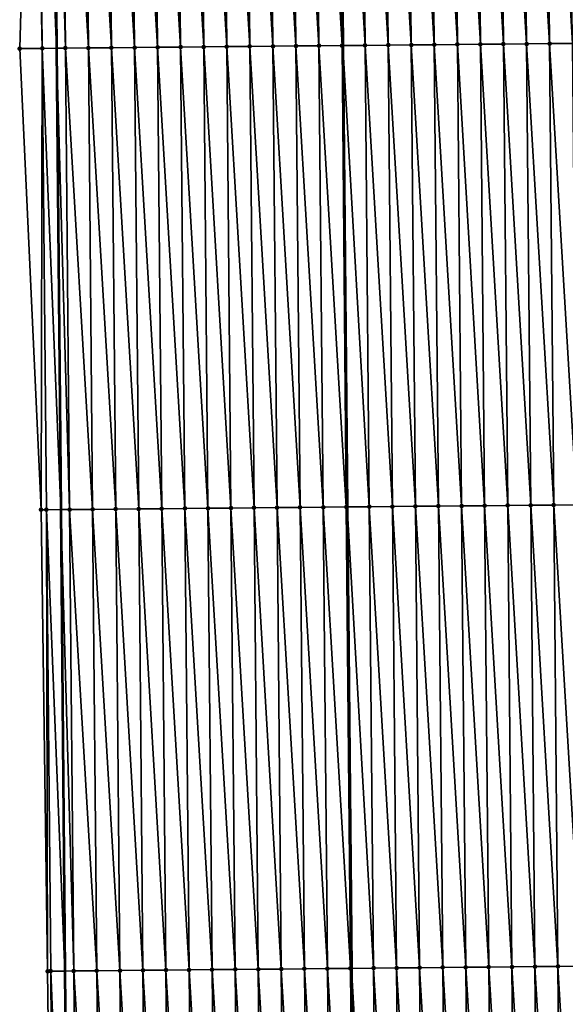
# Model space of a CAD drawing. Header units: feet. Extents: x 2007189 to 2022806, y 818621 to 837694.
# Tile 495 of 656: x 2011327 to 2011351, y 831485 to 831528. Entities that reach past the tile are written whole.
import ezdxf

# ---------------------------------------------------------------- set-up
doc = ezdxf.new("R2010")
doc.units = ezdxf.units.FT
doc.header["$MEASUREMENT"] = 0
for name, color, linetype, lineweight in [('EP_Travel Lane', 172, 'Continuous', 53), ('Road Shots', 141, 'Continuous', 100), ('Road X-Section', 40, 'Continuous', 13), ('STRIPING', 60, 'Continuous', 53)]:
    doc.layers.add(name, color=color, linetype=linetype, lineweight=lineweight)
doc.layers.add('I-77-MM17-21_SB-Surface-Border', color=7, linetype='Continuous')
doc.layers.add('I-77-MM17-21_SB-Surface-TIN', color=7, linetype='Continuous')

msp = doc.modelspace()

# ---------------------------------------------------------------- linework, layer by layer
at = {"layer": 'EP_Travel Lane'}
msp.add_polyline3d([(2011327.944297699, 831586.8183345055, 327.6661161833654), (2011328.126452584, 831566.8205162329, 327.9006960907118), (2011328.308612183, 831546.8221804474, 328.0845052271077), (2011328.490770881, 831526.8239435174, 328.2780125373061), (2011328.672935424, 831506.825064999, 328.4085765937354), (2011328.855096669, 831486.8265484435, 328.5746510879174), (2011329.037259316, 831466.8278780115, 328.7256295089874), (2011329.257153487, 831446.8234530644, 328.8685306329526), (2011329.487656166, 831426.8250284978, 328.9868257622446), (2011329.718158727, 831406.8266142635, 329.108197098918), (2011329.948662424, 831386.8281013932, 329.2004329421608), (2011330.17916594, 831366.8296041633, 329.2973096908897), (2011330.409670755, 831346.8309944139, 329.3610197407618), (2011330.640175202, 831326.8324164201, 329.4341203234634), (2011330.870680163, 831306.8337939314, 329.4940447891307), (2011331.101186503, 831286.8350517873, 329.518729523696), (2011331.331692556, 831266.8363344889, 329.5507077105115), (2011331.538266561, 831246.7981799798, 329.5738523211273), (2011331.737566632, 831226.7991229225, 329.5678796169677), (2011331.936866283, 831206.8001080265, 329.5410662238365), (2011332.136166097, 831186.8010767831, 329.5223725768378)], dxfattribs=at)
at = {"layer": 'I-77-MM17-21_SB-Surface-Border', "color": 3, "linetype": 'Continuous', "lineweight": -3}
msp.add_polyline3d([(2011331.28316584, 831206.7926658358, 329.5259380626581), (2011331.552098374, 831226.7970140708, 329.5622705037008), (2011331.531028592, 831246.798097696, 329.5736259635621), (2011330.554958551, 831266.8288358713, 329.5262219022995), (2011330.383664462, 831286.8281226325, 329.4954712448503), (2011329.143786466, 831306.8171089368, 329.4356292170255), (2011328.931269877, 831326.8159868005, 329.4003579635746), (2011327.946423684, 831346.807201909, 329.2797668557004), (2011328.79595396, 831366.8162801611, 329.2624239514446), (2011328.207614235, 831386.8113098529, 329.1504432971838), (2011328.038348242, 831406.8104033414, 329.0570238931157), (2011327.095540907, 831426.8019215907, 328.9074877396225), (2011328.755736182, 831446.8186129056, 328.8528842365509), (2011328.363323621, 831466.8215155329, 328.70400453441), (2011328.100846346, 831486.8194351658, 328.5511781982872), (2011327.81633686, 831506.8170085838, 328.3840865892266), (2011326.890605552, 831526.8088391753, 328.2269090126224), (2011327.4484215, 831546.8141077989, 328.0616342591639), (2011327.996541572, 831566.8192973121, 327.8972672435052), (2011327.583971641, 831586.8149556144, 327.6567974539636)], dxfattribs=at)
at = {"layer": 'I-77-MM17-21_SB-Surface-TIN', "color": 128, "linetype": 'Continuous', "lineweight": -3}
for points in [[(2011349.870184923, 831527.0232338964, 328.7140783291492), (2011349.687927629, 831547.02144127, 328.5177597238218), (2011348.687971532, 831547.0120671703, 328.4921740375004)], [(2011350.870141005, 831527.0326095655, 328.7398180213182), (2011350.687883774, 831547.0308099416, 328.5428129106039), (2011349.687927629, 831547.02144127, 328.5177597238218)], [(2011349.870184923, 831527.0232338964, 328.7140783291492), (2011350.870141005, 831527.0326095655, 328.7398180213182), (2011349.687927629, 831547.02144127, 328.5177597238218)], [(2011326.890605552, 831526.8088391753, 328.2269090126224), (2011327.871140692, 831526.8181136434, 328.2600839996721), (2011327.4484215, 831546.8141077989, 328.0616342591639)], [(2011327.871140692, 831526.8181136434, 328.2600839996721), (2011327.688882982, 831546.8163665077, 328.0682283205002), (2011327.4484215, 831546.8141077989, 328.0616342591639)], [(2011327.688882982, 831546.8163665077, 328.0682283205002), (2011328.490770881, 831526.8239435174, 328.2780125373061), (2011328.308612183, 831546.8221804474, 328.0845052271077)], [(2011327.871140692, 831526.8181136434, 328.2600839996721), (2011328.490770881, 831526.8239435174, 328.2780125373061), (2011327.688882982, 831546.8163665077, 328.0682283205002)], [(2011328.871096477, 831526.8275218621, 328.2890169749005), (2011328.688839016, 831546.825747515, 328.0944917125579), (2011328.308612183, 831546.8221804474, 328.0845052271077)], [(2011328.871096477, 831526.8275218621, 328.2890169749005), (2011328.308612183, 831546.8221804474, 328.0845052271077), (2011328.490770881, 831526.8239435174, 328.2780125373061)], [(2011329.871052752, 831526.8368763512, 328.3126787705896), (2011329.6887954, 831546.83509002, 328.116977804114), (2011328.688839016, 831546.825747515, 328.0944917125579)], [(2011328.871096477, 831526.8275218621, 328.2890169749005), (2011329.871052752, 831526.8368763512, 328.3126787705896), (2011328.688839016, 831546.825747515, 328.0944917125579)], [(2011330.871009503, 831526.8461785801, 328.3312135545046), (2011330.688752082, 831546.8443997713, 328.1362505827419), (2011329.6887954, 831546.83509002, 328.116977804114)], [(2011329.871052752, 831526.8368763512, 328.3126787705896), (2011330.871009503, 831526.8461785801, 328.3312135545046), (2011329.6887954, 831546.83509002, 328.116977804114)], [(2011331.870966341, 831526.8554712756, 328.3488130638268), (2011331.68870888, 831546.8536968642, 328.154281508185), (2011330.688752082, 831546.8443997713, 328.1362505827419)], [(2011330.871009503, 831526.8461785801, 328.3312135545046), (2011331.870966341, 831526.8554712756, 328.3488130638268), (2011330.688752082, 831546.8443997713, 328.1362505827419)], [(2011332.870923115, 831526.8647709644, 328.3670986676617), (2011332.688665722, 831546.8629892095, 328.1718466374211), (2011331.68870888, 831546.8536968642, 328.154281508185)], [(2011331.870966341, 831526.8554712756, 328.3488130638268), (2011332.870923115, 831526.8647709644, 328.3670986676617), (2011331.68870888, 831546.8536968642, 328.154281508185)], [(2011333.870879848, 831526.8740751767, 328.3858280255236), (2011333.688622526, 831546.8722856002, 328.1898086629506), (2011332.688665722, 831546.8629892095, 328.1718466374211)], [(2011332.870923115, 831526.8647709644, 328.3670986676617), (2011333.870879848, 831526.8740751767, 328.3858280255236), (2011332.688665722, 831546.8629892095, 328.1718466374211)], [(2011334.870836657, 831526.8833710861, 328.4037428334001), (2011334.688579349, 831546.8815799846, 328.2075738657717), (2011333.688622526, 831546.8722856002, 328.1898086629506)], [(2011333.870879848, 831526.8740751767, 328.3858280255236), (2011334.870836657, 831526.8833710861, 328.4037428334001), (2011333.688622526, 831546.8722856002, 328.1898086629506)], [(2011335.87079345, 831526.8926687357, 328.4218283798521), (2011335.688536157, 831546.8908759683, 328.2254959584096), (2011334.688579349, 831546.8815799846, 328.2075738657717)], [(2011334.870836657, 831526.8833710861, 328.4037428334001), (2011335.87079345, 831526.8926687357, 328.4218283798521), (2011334.688579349, 831546.8815799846, 328.2075738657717)], [(2011336.870750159, 831526.9019756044, 328.4408183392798), (2011336.688492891, 831546.9001800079, 328.2442083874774), (2011335.688536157, 831546.8908759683, 328.2254959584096)], [(2011335.87079345, 831526.8926687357, 328.4218283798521), (2011336.870750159, 831526.9019756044, 328.4408183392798), (2011335.688536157, 831546.8908759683, 328.2254959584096)], [(2011337.870706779, 831526.9112922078, 328.4607633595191), (2011337.688449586, 831546.9094884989, 328.2633575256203), (2011336.688492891, 831546.9001800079, 328.2442083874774)], [(2011336.870750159, 831526.9019756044, 328.4408183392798), (2011337.870706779, 831526.9112922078, 328.4607633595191), (2011336.688492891, 831546.9001800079, 328.2442083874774)], [(2011338.87066342, 831526.9206065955, 328.480490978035), (2011338.688406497, 831546.9187730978, 328.2801626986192), (2011337.688449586, 831546.9094884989, 328.2633575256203)], [(2011337.870706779, 831526.9112922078, 328.4607633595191), (2011338.87066342, 831526.9206065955, 328.480490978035), (2011337.688449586, 831546.9094884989, 328.2633575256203)], [(2011339.870620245, 831526.9299006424, 328.4982230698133), (2011339.68836375, 831546.9280202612, 328.293295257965), (2011338.688406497, 831546.9187730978, 328.2801626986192)], [(2011338.87066342, 831526.9206065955, 328.480490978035), (2011339.870620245, 831526.9299006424, 328.4982230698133), (2011338.688406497, 831546.9187730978, 328.2801626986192)], [(2011340.870576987, 831526.9392039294, 328.5168616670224), (2011340.688320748, 831546.9372954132, 328.3091736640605), (2011339.68836375, 831546.9280202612, 328.293295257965)], [(2011339.870620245, 831526.9299006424, 328.4982230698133), (2011340.870576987, 831526.9392039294, 328.5168616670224), (2011339.68836375, 831546.9280202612, 328.293295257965)], [(2011340.688320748, 831546.9372954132, 328.3091736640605), (2011340.898944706, 831526.9394688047, 328.5174837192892), (2011340.710189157, 831546.9374995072, 328.3096437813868)], [(2011340.870576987, 831526.9392039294, 328.5168616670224), (2011340.898944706, 831526.9394688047, 328.5174837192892), (2011340.688320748, 831546.9372954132, 328.3091736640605)], [(2011341.870533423, 831526.9485407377, 328.5387888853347), (2011341.688277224, 831546.9466278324, 328.3306702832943), (2011340.710189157, 831546.9374995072, 328.3096437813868)], [(2011341.870533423, 831526.9485407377, 328.5387888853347), (2011340.710189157, 831546.9374995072, 328.3096437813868), (2011340.898944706, 831526.9394688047, 328.5174837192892)], [(2011342.8704898, 831526.9578839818, 328.5613474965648), (2011342.688233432, 831546.9559897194, 328.3550578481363), (2011341.688277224, 831546.9466278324, 328.3306702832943)], [(2011341.870533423, 831526.9485407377, 328.5387888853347), (2011342.8704898, 831526.9578839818, 328.5613474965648), (2011341.688277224, 831546.9466278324, 328.3306702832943)], [(2011343.870446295, 831526.9672143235, 328.5826403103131), (2011343.688189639, 831546.9653516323, 328.3794479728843), (2011342.688233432, 831546.9559897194, 328.3550578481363)], [(2011342.8704898, 831526.9578839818, 328.5613474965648), (2011343.870446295, 831526.9672143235, 328.5826403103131), (2011342.688233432, 831546.9559897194, 328.3550578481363)], [(2011344.870402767, 831526.9765472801, 328.6041896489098), (2011344.68814593, 831546.9747043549, 328.4029364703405), (2011343.688189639, 831546.9653516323, 328.3794479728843)], [(2011343.870446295, 831526.9672143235, 328.5826403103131), (2011344.870402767, 831526.9765472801, 328.6041896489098), (2011343.688189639, 831546.9653516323, 328.3794479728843)], [(2011345.8703592, 831526.9858843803, 328.6261454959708), (2011345.688102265, 831546.984052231, 328.4259494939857), (2011344.68814593, 831546.9747043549, 328.4029364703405)], [(2011344.870402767, 831526.9765472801, 328.6041896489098), (2011345.8703592, 831526.9858843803, 328.6261454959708), (2011344.68814593, 831546.9747043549, 328.4029364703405)], [(2011346.870315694, 831526.9952147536, 328.6474414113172), (2011346.688058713, 831546.9933877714, 328.4477523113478), (2011345.688102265, 831546.984052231, 328.4259494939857)], [(2011345.8703592, 831526.9858843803, 328.6261454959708), (2011346.870315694, 831526.9952147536, 328.6474414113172), (2011345.688102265, 831546.984052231, 328.4259494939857)], [(2011347.870272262, 831527.0045371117, 328.6679509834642), (2011347.688015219, 831547.0027169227, 328.4689283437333), (2011346.688058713, 831546.9933877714, 328.4477523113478)], [(2011346.870315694, 831526.9952147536, 328.6474414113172), (2011347.870272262, 831527.0045371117, 328.6679509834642), (2011346.688058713, 831546.9933877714, 328.4477523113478)], [(2011348.870228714, 831527.0138722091, 328.689710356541), (2011348.687971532, 831547.0120671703, 328.4921740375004), (2011347.688015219, 831547.0027169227, 328.4689283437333)], [(2011347.870272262, 831527.0045371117, 328.6679509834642), (2011348.870228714, 831527.0138722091, 328.689710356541), (2011347.688015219, 831547.0027169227, 328.4689283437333)], [(2011348.870228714, 831527.0138722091, 328.689710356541), (2011349.870184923, 831527.0232338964, 328.7140783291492), (2011348.687971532, 831547.0120671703, 328.4921740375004)], [(2011343.05274962, 831506.959399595, 328.7304896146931), (2011342.8704898, 831526.9578839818, 328.5613474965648), (2011341.870533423, 831526.9485407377, 328.5387888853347)], [(2011344.052705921, 831506.9687512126, 328.7538696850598), (2011343.870446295, 831526.9672143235, 328.5826403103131), (2011342.8704898, 831526.9578839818, 328.5613474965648)], [(2011343.05274962, 831506.959399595, 328.7304896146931), (2011344.052705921, 831506.9687512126, 328.7538696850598), (2011342.8704898, 831526.9578839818, 328.5613474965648)], [(2011345.05266213, 831506.9781129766, 328.7782451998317), (2011344.870402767, 831526.9765472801, 328.6041896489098), (2011343.870446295, 831526.9672143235, 328.5826403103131)], [(2011344.052705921, 831506.9687512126, 328.7538696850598), (2011345.05266213, 831506.9781129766, 328.7782451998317), (2011343.870446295, 831526.9672143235, 328.5826403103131)], [(2011346.052618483, 831506.987458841, 328.8010608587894), (2011345.8703592, 831526.9858843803, 328.6261454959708), (2011344.870402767, 831526.9765472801, 328.6041896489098)], [(2011345.05266213, 831506.9781129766, 328.7782451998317), (2011346.052618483, 831506.987458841, 328.8010608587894), (2011344.870402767, 831526.9765472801, 328.6041896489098)], [(2011347.052575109, 831506.9967747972, 328.8209423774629), (2011346.870315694, 831526.9952147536, 328.6474414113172), (2011345.8703592, 831526.9858843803, 328.6261454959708)], [(2011346.052618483, 831506.987458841, 328.8010608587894), (2011347.052575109, 831506.9967747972, 328.8209423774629), (2011345.8703592, 831526.9858843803, 328.6261454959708)], [(2011348.052531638, 831507.0061014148, 328.8418698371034), (2011347.870272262, 831527.0045371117, 328.6679509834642), (2011346.870315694, 831526.9952147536, 328.6474414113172)], [(2011347.052575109, 831506.9967747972, 328.8209423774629), (2011348.052531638, 831507.0061014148, 328.8418698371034), (2011346.870315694, 831526.9952147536, 328.6474414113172)], [(2011349.052488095, 831507.0154358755, 328.8635667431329), (2011348.870228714, 831527.0138722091, 328.689710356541), (2011347.870272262, 831527.0045371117, 328.6679509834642)], [(2011348.052531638, 831507.0061014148, 328.8418698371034), (2011349.052488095, 831507.0154358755, 328.8635667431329), (2011347.870272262, 831527.0045371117, 328.6679509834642)], [(2011350.052444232, 831507.0248055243, 328.888715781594), (2011349.870184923, 831527.0232338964, 328.7140783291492), (2011348.870228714, 831527.0138722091, 328.689710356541)], [(2011349.052488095, 831507.0154358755, 328.8635667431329), (2011350.052444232, 831507.0248055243, 328.888715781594), (2011348.870228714, 831527.0138722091, 328.689710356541)], [(2011351.052400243, 831507.0341889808, 328.9152194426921), (2011350.870141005, 831527.0326095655, 328.7398180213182), (2011349.870184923, 831527.0232338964, 328.7140783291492)], [(2011350.052444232, 831507.0248055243, 328.888715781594), (2011351.052400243, 831507.0341889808, 328.9152194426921), (2011349.870184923, 831527.0232338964, 328.7140783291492)], [(2011326.890605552, 831526.8088391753, 328.2269090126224), (2011327.81633686, 831506.8170085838, 328.3840865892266), (2011327.871140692, 831526.8181136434, 328.2600839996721)], [(2011328.053404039, 831506.8192421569, 328.3912495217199), (2011327.871140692, 831526.8181136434, 328.2600839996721), (2011327.81633686, 831506.8170085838, 328.3840865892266)], [(2011327.871140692, 831526.8181136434, 328.2600839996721), (2011328.672935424, 831506.825064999, 328.4085765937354), (2011328.490770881, 831526.8239435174, 328.2780125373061)], [(2011328.053404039, 831506.8192421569, 328.3912495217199), (2011328.672935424, 831506.825064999, 328.4085765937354), (2011327.871140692, 831526.8181136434, 328.2600839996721)], [(2011329.053359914, 831506.8286405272, 328.4192163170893), (2011328.871096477, 831526.8275218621, 328.2890169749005), (2011328.490770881, 831526.8239435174, 328.2780125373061)], [(2011329.053359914, 831506.8286405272, 328.4192163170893), (2011328.490770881, 831526.8239435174, 328.2780125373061), (2011328.672935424, 831506.825064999, 328.4085765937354)], [(2011330.053316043, 831506.8380111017, 328.4444561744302), (2011329.871052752, 831526.8368763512, 328.3126787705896), (2011328.871096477, 831526.8275218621, 328.2890169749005)], [(2011329.053359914, 831506.8286405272, 328.4192163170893), (2011330.053316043, 831506.8380111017, 328.4444561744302), (2011328.871096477, 831526.8275218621, 328.2890169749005)], [(2011331.053272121, 831506.8473870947, 328.470227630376), (2011330.871009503, 831526.8461785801, 328.3312135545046), (2011329.871052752, 831526.8368763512, 328.3126787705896)], [(2011330.053316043, 831506.8380111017, 328.4444561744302), (2011331.053272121, 831506.8473870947, 328.470227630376), (2011329.871052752, 831526.8368763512, 328.3126787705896)], [(2011332.053228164, 831506.856767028, 328.4963856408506), (2011331.870966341, 831526.8554712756, 328.3488130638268), (2011330.871009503, 831526.8461785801, 328.3312135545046)], [(2011331.053272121, 831506.8473870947, 328.470227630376), (2011332.053228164, 831506.856767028, 328.4963856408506), (2011330.871009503, 831526.8461785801, 328.3312135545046)], [(2011333.053184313, 831506.8661353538, 328.5214049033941), (2011332.870923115, 831526.8647709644, 328.3670986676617), (2011331.870966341, 831526.8554712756, 328.3488130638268)], [(2011332.053228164, 831506.856767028, 328.4963856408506), (2011333.053184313, 831506.8661353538, 328.5214049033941), (2011331.870966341, 831526.8554712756, 328.3488130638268)], [(2011334.053140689, 831506.8754787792, 328.5439813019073), (2011333.870879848, 831526.8740751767, 328.3858280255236), (2011332.870923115, 831526.8647709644, 328.3670986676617)], [(2011333.053184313, 831506.8661353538, 328.5214049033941), (2011334.053140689, 831506.8754787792, 328.5439813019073), (2011332.870923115, 831526.8647709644, 328.3670986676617)], [(2011335.053097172, 831506.8848104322, 328.5654027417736), (2011334.870836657, 831526.8833710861, 328.4037428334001), (2011333.870879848, 831526.8740751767, 328.3858280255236)], [(2011334.053140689, 831506.8754787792, 328.5439813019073), (2011335.053097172, 831506.8848104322, 328.5654027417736), (2011333.870879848, 831526.8740751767, 328.3858280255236)], [(2011336.053053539, 831506.8941547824, 328.5880698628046), (2011335.87079345, 831526.8926687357, 328.4218283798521), (2011334.870836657, 831526.8833710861, 328.4037428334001)], [(2011335.053097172, 831506.8848104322, 328.5654027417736), (2011336.053053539, 831506.8941547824, 328.5880698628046), (2011334.870836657, 831526.8833710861, 328.4037428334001)], [(2011337.053009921, 831506.903497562, 328.6105828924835), (2011336.870750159, 831526.9019756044, 328.4408183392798), (2011335.87079345, 831526.8926687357, 328.4218283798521)], [(2011336.053053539, 831506.8941547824, 328.5880698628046), (2011337.053009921, 831506.903497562, 328.6105828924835), (2011335.87079345, 831526.8926687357, 328.4218283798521)], [(2011338.052966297, 831506.9128408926, 328.6331499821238), (2011337.870706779, 831526.9112922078, 328.4607633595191), (2011336.870750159, 831526.9019756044, 328.4408183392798)], [(2011337.053009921, 831506.903497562, 328.6105828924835), (2011338.052966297, 831506.9128408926, 328.6331499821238), (2011336.870750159, 831526.9019756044, 328.4408183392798)], [(2011339.052922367, 831506.9222178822, 328.6590192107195), (2011338.87066342, 831526.9206065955, 328.480490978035), (2011337.870706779, 831526.9112922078, 328.4607633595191)], [(2011338.052966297, 831506.9128408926, 328.6331499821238), (2011339.052922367, 831506.9222178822, 328.6590192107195), (2011337.870706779, 831526.9112922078, 328.4607633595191)], [(2011340.052878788, 831506.9315563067, 328.6811049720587), (2011339.870620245, 831526.9299006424, 328.4982230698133), (2011338.87066342, 831526.9206065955, 328.480490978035)], [(2011339.052922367, 831506.9222178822, 328.6590192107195), (2011340.052878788, 831506.9315563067, 328.6811049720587), (2011338.87066342, 831526.9206065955, 328.480490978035)], [(2011341.052835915, 831506.9408172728, 328.6955916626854), (2011340.870576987, 831526.9392039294, 328.5168616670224), (2011339.870620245, 831526.9299006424, 328.4982230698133)], [(2011340.052878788, 831506.9315563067, 328.6811049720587), (2011341.052835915, 831506.9408172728, 328.6955916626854), (2011339.870620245, 831526.9299006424, 328.4982230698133)], [(2011340.870576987, 831526.9392039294, 328.5168616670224), (2011341.087703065, 831506.941140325, 328.6961100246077), (2011340.898944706, 831526.9394688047, 328.5174837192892)], [(2011341.052835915, 831506.9408172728, 328.6955916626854), (2011341.087703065, 831506.941140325, 328.6961100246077), (2011340.870576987, 831526.9392039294, 328.5168616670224)], [(2011342.052793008, 831506.9500821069, 328.7104577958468), (2011341.870533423, 831526.9485407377, 328.5387888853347), (2011340.898944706, 831526.9394688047, 328.5174837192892)], [(2011342.052793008, 831506.9500821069, 328.7104577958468), (2011340.898944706, 831526.9394688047, 328.5174837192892), (2011341.087703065, 831506.941140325, 328.6961100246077)], [(2011342.052793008, 831506.9500821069, 328.7104577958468), (2011343.05274962, 831506.959399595, 328.7304896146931), (2011341.870533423, 831526.9485407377, 328.5387888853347)], [(2011337.235271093, 831486.9048647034, 328.7651590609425), (2011337.053009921, 831506.903497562, 328.6105828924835), (2011336.053053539, 831506.8941547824, 328.5880698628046)], [(2011338.235227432, 831486.9142122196, 328.7881367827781), (2011338.052966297, 831506.9128408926, 328.6331499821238), (2011337.053009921, 831506.903497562, 328.6105828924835)], [(2011337.235271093, 831486.9048647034, 328.7651590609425), (2011338.235227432, 831486.9142122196, 328.7881367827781), (2011337.053009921, 831506.903497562, 328.6105828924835)], [(2011339.235183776, 831486.9235591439, 328.8110564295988), (2011339.052922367, 831506.9222178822, 328.6590192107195), (2011338.052966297, 831506.9128408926, 328.6331499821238)], [(2011338.235227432, 831486.9142122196, 328.7881367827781), (2011339.235183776, 831486.9235591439, 328.8110564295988), (2011338.052966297, 831506.9128408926, 328.6331499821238)], [(2011340.235140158, 831486.9329018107, 328.8335584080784), (2011340.052878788, 831506.9315563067, 328.6811049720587), (2011339.052922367, 831506.9222178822, 328.6590192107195)], [(2011339.235183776, 831486.9235591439, 328.8110564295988), (2011340.235140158, 831486.9329018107, 328.8335584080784), (2011339.052922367, 831506.9222178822, 328.6590192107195)], [(2011341.235096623, 831486.9422354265, 328.8551724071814), (2011341.052835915, 831506.9408172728, 328.6955916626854), (2011340.052878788, 831506.9315563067, 328.6811049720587)], [(2011340.235140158, 831486.9329018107, 328.8335584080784), (2011341.235096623, 831486.9422354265, 328.8551724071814), (2011340.052878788, 831506.9315563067, 328.6811049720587)], [(2011341.052835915, 831506.9408172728, 328.6955916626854), (2011341.276463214, 831486.9426221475, 328.8561258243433), (2011341.087703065, 831506.941140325, 328.6961100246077)], [(2011341.235096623, 831486.9422354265, 328.8551724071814), (2011341.276463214, 831486.9426221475, 328.8561258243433), (2011341.052835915, 831506.9408172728, 328.6955916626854)], [(2011342.235052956, 831486.9515836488, 328.8782194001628), (2011342.052793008, 831506.9500821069, 328.7104577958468), (2011341.087703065, 831506.941140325, 328.6961100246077)], [(2011342.235052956, 831486.9515836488, 328.8782194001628), (2011341.087703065, 831506.941140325, 328.6961100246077), (2011341.276463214, 831486.9426221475, 328.8561258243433)], [(2011343.235009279, 831486.9609327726, 328.9013548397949), (2011343.05274962, 831506.959399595, 328.7304896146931), (2011342.052793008, 831506.9500821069, 328.7104577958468)], [(2011342.235052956, 831486.9515836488, 328.8782194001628), (2011343.235009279, 831486.9609327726, 328.9013548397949), (2011342.052793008, 831506.9500821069, 328.7104577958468)], [(2011344.234965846, 831486.9702552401, 328.9218751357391), (2011344.052705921, 831506.9687512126, 328.7538696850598), (2011343.05274962, 831506.959399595, 328.7304896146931)], [(2011343.235009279, 831486.9609327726, 328.9013548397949), (2011344.234965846, 831486.9702552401, 328.9218751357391), (2011343.05274962, 831506.959399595, 328.7304896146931)], [(2011345.234922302, 831486.9795898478, 328.9435864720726), (2011345.05266213, 831506.9781129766, 328.7782451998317), (2011344.052705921, 831506.9687512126, 328.7538696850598)], [(2011344.234965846, 831486.9702552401, 328.9218751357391), (2011345.234922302, 831486.9795898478, 328.9435864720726), (2011344.052705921, 831506.9687512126, 328.7538696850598)], [(2011346.234878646, 831486.9889366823, 328.9664973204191), (2011346.052618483, 831506.987458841, 328.8010608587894), (2011345.05266213, 831506.9781129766, 328.7782451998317)], [(2011345.234922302, 831486.9795898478, 328.9435864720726), (2011346.234878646, 831486.9889366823, 328.9664973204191), (2011345.05266213, 831506.9781129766, 328.7782451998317)], [(2011347.234835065, 831486.998275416, 328.988613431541), (2011347.052575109, 831506.9967747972, 328.8209423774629), (2011346.052618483, 831506.987458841, 328.8010608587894)], [(2011346.234878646, 831486.9889366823, 328.9664973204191), (2011347.234835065, 831486.998275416, 328.988613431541), (2011346.052618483, 831506.987458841, 328.8010608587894)], [(2011348.234791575, 831487.0076041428, 329.0097478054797), (2011348.052531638, 831507.0061014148, 328.8418698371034), (2011347.052575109, 831506.9967747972, 328.8209423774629)], [(2011347.234835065, 831486.998275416, 328.988613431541), (2011348.234791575, 831487.0076041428, 329.0097478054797), (2011347.052575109, 831506.9967747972, 328.8209423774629)], [(2011349.234748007, 831487.0169413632, 329.0317154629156), (2011349.052488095, 831507.0154358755, 328.8635667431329), (2011348.052531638, 831507.0061014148, 328.8418698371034)], [(2011348.234791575, 831487.0076041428, 329.0097478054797), (2011349.234748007, 831487.0169413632, 329.0317154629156), (2011348.052531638, 831507.0061014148, 328.8418698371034)], [(2011350.234704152, 831487.02631018, 329.0567828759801), (2011350.052444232, 831507.0248055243, 328.888715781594), (2011349.052488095, 831507.0154358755, 328.8635667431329)], [(2011349.234748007, 831487.0169413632, 329.0317154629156), (2011350.234704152, 831487.02631018, 329.0567828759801), (2011349.052488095, 831507.0154358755, 328.8635667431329)], [(2011351.234660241, 831487.0356850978, 329.0824488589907), (2011351.052400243, 831507.0341889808, 328.9152194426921), (2011350.052444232, 831507.0248055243, 328.888715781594)], [(2011350.234704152, 831487.02631018, 329.0567828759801), (2011351.234660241, 831487.0356850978, 329.0824488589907), (2011350.052444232, 831507.0248055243, 328.888715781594)], [(2011328.100846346, 831486.8194351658, 328.5511781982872), (2011328.053404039, 831506.8192421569, 328.3912495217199), (2011327.81633686, 831506.8170085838, 328.3840865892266)], [(2011328.053404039, 831506.8192421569, 328.3912495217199), (2011328.855096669, 831486.8265484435, 328.5746510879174), (2011328.672935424, 831506.825064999, 328.4085765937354)], [(2011328.235664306, 831486.8207086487, 328.5555724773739), (2011328.855096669, 831486.8265484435, 328.5746510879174), (2011328.053404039, 831506.8192421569, 328.3912495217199)], [(2011328.235664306, 831486.8207086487, 328.5555724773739), (2011328.053404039, 831506.8192421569, 328.3912495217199), (2011328.100846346, 831486.8194351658, 328.5511781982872)], [(2011329.235619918, 831486.8301358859, 328.5863712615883), (2011329.053359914, 831506.8286405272, 328.4192163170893), (2011328.672935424, 831506.825064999, 328.4085765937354)], [(2011329.235619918, 831486.8301358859, 328.5863712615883), (2011328.672935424, 831506.825064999, 328.4085765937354), (2011328.855096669, 831486.8265484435, 328.5746510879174)], [(2011330.235575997, 831486.8395118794, 328.6121427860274), (2011330.053316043, 831506.8380111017, 328.4444561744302), (2011329.053359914, 831506.8286405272, 328.4192163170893)], [(2011329.235619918, 831486.8301358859, 328.5863712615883), (2011330.235575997, 831486.8395118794, 328.6121427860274), (2011329.053359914, 831506.8286405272, 328.4192163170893)], [(2011331.235532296, 831486.8488637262, 328.6355453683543), (2011331.053272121, 831506.8473870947, 328.470227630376), (2011330.053316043, 831506.8380111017, 328.4444561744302)], [(2011330.235575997, 831486.8395118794, 328.6121427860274), (2011331.235532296, 831486.8488637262, 328.6355453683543), (2011330.053316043, 831506.8380111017, 328.4444561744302)], [(2011332.235488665, 831486.8582079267, 328.6581977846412), (2011332.053228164, 831506.856767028, 328.4963856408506), (2011331.053272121, 831506.8473870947, 328.470227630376)], [(2011331.235532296, 831486.8488637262, 328.6355453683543), (2011332.235488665, 831486.8582079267, 328.6581977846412), (2011331.053272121, 831506.8473870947, 328.470227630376)], [(2011333.235445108, 831486.8675439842, 328.6800513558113), (2011333.053184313, 831506.8661353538, 328.5214049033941), (2011332.053228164, 831506.856767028, 328.4963856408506)], [(2011332.235488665, 831486.8582079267, 328.6581977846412), (2011333.235445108, 831486.8675439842, 328.6800513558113), (2011332.053228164, 831506.856767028, 328.4963856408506)], [(2011334.235401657, 831486.87686839, 328.700761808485), (2011334.053140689, 831506.8754787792, 328.5439813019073), (2011333.053184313, 831506.8661353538, 328.5214049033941)], [(2011333.235445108, 831486.8675439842, 328.6800513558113), (2011334.235401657, 831486.87686839, 328.700761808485), (2011333.053184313, 831506.8661353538, 328.5214049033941)], [(2011335.235358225, 831486.8861907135, 328.721268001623), (2011335.053097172, 831506.8848104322, 328.5654027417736), (2011334.053140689, 831506.8754787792, 328.5439813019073)], [(2011334.235401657, 831486.87686839, 328.700761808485), (2011335.235358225, 831486.8861907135, 328.721268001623), (2011334.053140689, 831506.8754787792, 328.5439813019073)], [(2011336.235314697, 831486.8955235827, 328.7428087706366), (2011336.053053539, 831506.8941547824, 328.5880698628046), (2011335.053097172, 831506.8848104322, 328.5654027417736)], [(2011335.235358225, 831486.8861907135, 328.721268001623), (2011336.235314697, 831486.8955235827, 328.7428087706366), (2011335.053097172, 831506.8848104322, 328.5654027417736)], [(2011336.235314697, 831486.8955235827, 328.7428087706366), (2011337.235271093, 831486.9048647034, 328.7651590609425), (2011336.053053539, 831506.8941547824, 328.5880698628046)], [(2011331.417793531, 831466.8502240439, 328.7894521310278), (2011331.235532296, 831486.8488637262, 328.6355453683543), (2011330.235575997, 831486.8395118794, 328.6121427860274)], [(2011332.417749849, 831466.8595738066, 328.8126502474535), (2011332.235488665, 831486.8582079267, 328.6581977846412), (2011331.235532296, 831486.8488637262, 328.6355453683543)], [(2011331.417793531, 831466.8502240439, 328.7894521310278), (2011332.417749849, 831466.8595738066, 328.8126502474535), (2011331.235532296, 831486.8488637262, 328.6355453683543)], [(2011333.41770627, 831466.8689122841, 328.8347412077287), (2011333.235445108, 831486.8675439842, 328.6800513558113), (2011332.235488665, 831486.8582079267, 328.6581977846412)], [(2011332.417749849, 831466.8595738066, 328.8126502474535), (2011333.41770627, 831466.8689122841, 328.8347412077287), (2011332.235488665, 831486.8582079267, 328.6581977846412)], [(2011334.417662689, 831466.8782509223, 328.8568479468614), (2011334.235401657, 831486.87686839, 328.700761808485), (2011333.235445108, 831486.8675439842, 328.6800513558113)], [(2011333.41770627, 831466.8689122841, 328.8347412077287), (2011334.417662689, 831466.8782509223, 328.8568479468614), (2011333.235445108, 831486.8675439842, 328.6800513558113)], [(2011335.417619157, 831466.8875842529, 328.8784339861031), (2011335.235358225, 831486.8861907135, 328.721268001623), (2011334.235401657, 831486.87686839, 328.700761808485)], [(2011334.417662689, 831466.8782509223, 328.8568479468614), (2011335.417619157, 831466.8875842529, 328.8784339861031), (2011334.235401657, 831486.87686839, 328.700761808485)], [(2011336.417575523, 831466.8969286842, 328.9011090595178), (2011336.235314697, 831486.8955235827, 328.7428087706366), (2011335.235358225, 831486.8861907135, 328.721268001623)], [(2011335.417619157, 831466.8875842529, 328.8784339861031), (2011336.417575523, 831466.8969286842, 328.9011090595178), (2011335.235358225, 831486.8861907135, 328.721268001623)], [(2011337.41753175, 831466.9062884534, 328.9252888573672), (2011337.235271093, 831486.9048647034, 328.7651590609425), (2011336.235314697, 831486.8955235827, 328.7428087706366)], [(2011336.417575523, 831466.8969286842, 328.9011090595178), (2011337.41753175, 831466.9062884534, 328.9252888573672), (2011336.235314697, 831486.8955235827, 328.7428087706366)], [(2011338.417487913, 831466.9156552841, 328.9501614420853), (2011338.235227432, 831486.9142122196, 328.7881367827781), (2011337.235271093, 831486.9048647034, 328.7651590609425)], [(2011337.41753175, 831466.9062884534, 328.9252888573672), (2011338.417487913, 831466.9156552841, 328.9501614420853), (2011337.235271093, 831486.9048647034, 328.7651590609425)], [(2011339.417444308, 831466.9249965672, 328.9725276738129), (2011339.235183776, 831486.9235591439, 328.8110564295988), (2011338.235227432, 831486.9142122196, 328.7881367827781)], [(2011338.417487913, 831466.9156552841, 328.9501614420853), (2011339.417444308, 831466.9249965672, 328.9725276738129), (2011338.235227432, 831486.9142122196, 328.7881367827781)], [(2011340.417400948, 831466.9343109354, 328.9922533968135), (2011340.235140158, 831486.9329018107, 328.8335584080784), (2011339.235183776, 831486.9235591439, 328.8110564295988)], [(2011339.417444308, 831466.9249965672, 328.9725276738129), (2011340.417400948, 831466.9343109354, 328.9922533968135), (2011339.235183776, 831486.9235591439, 328.8110564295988)], [(2011341.417357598, 831466.9436242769, 329.011878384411), (2011341.235096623, 831486.9422354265, 328.8551724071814), (2011340.235140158, 831486.9329018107, 328.8335584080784)], [(2011340.417400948, 831466.9343109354, 328.9922533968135), (2011341.417357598, 831466.9436242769, 329.011878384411), (2011340.235140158, 831486.9329018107, 328.8335584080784)], [(2011341.235096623, 831486.9422354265, 328.8551724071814), (2011341.465223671, 831466.9440714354, 329.0129498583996), (2011341.276463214, 831486.9426221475, 328.8561258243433)], [(2011341.417357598, 831466.9436242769, 329.011878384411), (2011341.465223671, 831466.9440714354, 329.0129498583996), (2011341.235096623, 831486.9422354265, 328.8551724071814)], [(2011342.417313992, 831466.9529657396, 329.0342622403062), (2011342.235052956, 831486.9515836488, 328.8782194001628), (2011341.276463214, 831486.9426221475, 328.8561258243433)], [(2011342.417313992, 831466.9529657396, 329.0342622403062), (2011341.276463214, 831486.9426221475, 328.8561258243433), (2011341.465223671, 831466.9440714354, 329.0129498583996)], [(2011343.417270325, 831466.9623138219, 329.0572954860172), (2011343.235009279, 831486.9609327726, 328.9013548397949), (2011342.235052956, 831486.9515836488, 328.8782194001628)], [(2011342.417313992, 831466.9529657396, 329.0342622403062), (2011343.417270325, 831466.9623138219, 329.0572954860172), (2011342.235052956, 831486.9515836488, 328.8782194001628)], [(2011344.417226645, 831466.9716633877, 329.0804742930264), (2011344.234965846, 831486.9702552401, 328.9218751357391), (2011343.235009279, 831486.9609327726, 328.9013548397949)], [(2011343.417270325, 831466.9623138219, 329.0572954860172), (2011344.417226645, 831466.9716633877, 329.0804742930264), (2011343.235009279, 831486.9609327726, 328.9013548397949)], [(2011345.41718298, 831466.9810112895, 329.1034898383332), (2011345.234922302, 831486.9795898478, 328.9435864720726), (2011344.234965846, 831486.9702552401, 328.9218751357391)], [(2011344.417226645, 831466.9716633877, 329.0804742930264), (2011345.41718298, 831466.9810112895, 329.1034898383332), (2011344.234965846, 831486.9702552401, 328.9218751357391)], [(2011346.417139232, 831466.9903683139, 329.127400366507), (2011346.234878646, 831486.9889366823, 328.9664973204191), (2011345.234922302, 831486.9795898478, 328.9435864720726)], [(2011345.41718298, 831466.9810112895, 329.1034898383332), (2011346.417139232, 831466.9903683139, 329.127400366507), (2011345.234922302, 831486.9795898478, 328.9435864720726)], [(2011347.417095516, 831466.9997217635, 329.1509601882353), (2011347.234835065, 831486.998275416, 328.988613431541), (2011346.234878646, 831486.9889366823, 328.9664973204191)], [(2011346.417139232, 831466.9903683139, 329.127400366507), (2011347.417095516, 831466.9997217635, 329.1509601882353), (2011346.234878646, 831486.9889366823, 328.9664973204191)], [(2011348.417051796, 831467.009075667, 329.1745645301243), (2011348.234791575, 831487.0076041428, 329.0097478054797), (2011347.234835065, 831486.998275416, 328.988613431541)], [(2011347.417095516, 831466.9997217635, 329.1509601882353), (2011348.417051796, 831467.009075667, 329.1745645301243), (2011347.234835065, 831486.998275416, 328.988613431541)], [(2011349.417007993, 831467.0184387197, 329.1990664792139), (2011349.234748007, 831487.0169413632, 329.0317154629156), (2011348.234791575, 831487.0076041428, 329.0097478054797)], [(2011348.417051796, 831467.009075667, 329.1745645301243), (2011349.417007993, 831467.0184387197, 329.1990664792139), (2011348.234791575, 831487.0076041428, 329.0097478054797)], [(2011350.416964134, 831467.0278078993, 329.2241694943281), (2011350.234704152, 831487.02631018, 329.0567828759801), (2011349.234748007, 831487.0169413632, 329.0317154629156)], [(2011349.417007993, 831467.0184387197, 329.1990664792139), (2011350.416964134, 831467.0278078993, 329.2241694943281), (2011349.234748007, 831487.0169413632, 329.0317154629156)], [(2011351.416920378, 831467.0371658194, 329.2481678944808), (2011351.234660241, 831487.0356850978, 329.0824488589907), (2011350.234704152, 831487.02631018, 329.0567828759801)], [(2011350.416964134, 831467.0278078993, 329.2241694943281), (2011351.416920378, 831467.0371658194, 329.2481678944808), (2011350.234704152, 831487.02631018, 329.0567828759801)], [(2011328.363323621, 831466.8215155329, 328.70400453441), (2011328.235664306, 831486.8207086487, 328.5555724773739), (2011328.100846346, 831486.8194351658, 328.5511781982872)], [(2011328.235664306, 831486.8207086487, 328.5555724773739), (2011329.037259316, 831466.8278780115, 328.7256295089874), (2011328.855096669, 831486.8265484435, 328.5746510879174)], [(2011328.417925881, 831466.8220317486, 328.7058279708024), (2011329.037259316, 831466.8278780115, 328.7256295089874), (2011328.235664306, 831486.8207086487, 328.5555724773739)], [(2011328.417925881, 831466.8220317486, 328.7058279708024), (2011328.235664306, 831486.8207086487, 328.5555724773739), (2011328.363323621, 831466.8215155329, 328.70400453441)], [(2011329.417881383, 831466.8314709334, 328.7377988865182), (2011329.235619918, 831486.8301358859, 328.5863712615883), (2011328.855096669, 831486.8265484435, 328.5746510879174)], [(2011329.417881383, 831466.8314709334, 328.7377988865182), (2011328.855096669, 831486.8265484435, 328.5746510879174), (2011329.037259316, 831466.8278780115, 328.7256295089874)], [(2011330.417837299, 831466.8408648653, 328.7653302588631), (2011330.235575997, 831486.8395118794, 328.6121427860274), (2011329.235619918, 831486.8301358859, 328.5863712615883)], [(2011329.417881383, 831466.8314709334, 328.7377988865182), (2011330.417837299, 831466.8408648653, 328.7653302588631), (2011329.235619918, 831486.8301358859, 328.5863712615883)], [(2011330.417837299, 831466.8408648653, 328.7653302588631), (2011331.417793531, 831466.8502240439, 328.7894521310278), (2011330.235575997, 831486.8395118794, 328.6121427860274)]]:
    msp.add_3dface(points, dxfattribs=at)
at = {"layer": 'Road Shots', "lineweight": 100}
for p in [(2011342.8704898, 831526.9578839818, 328.5613474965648), (2011343.870446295, 831526.9672143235, 328.5826403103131), (2011344.870402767, 831526.9765472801, 328.6041896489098), (2011345.8703592, 831526.9858843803, 328.6261454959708), (2011346.870315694, 831526.9952147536, 328.6474414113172), (2011347.870272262, 831527.0045371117, 328.6679509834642), (2011348.870228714, 831527.0138722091, 328.689710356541), (2011349.870184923, 831527.0232338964, 328.7140783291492), (2011326.890605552, 831526.8088391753, 328.2269090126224), (2011327.871140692, 831526.8181136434, 328.2600839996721), (2011328.871096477, 831526.8275218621, 328.2890169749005), (2011329.871052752, 831526.8368763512, 328.3126787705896), (2011330.871009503, 831526.8461785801, 328.3312135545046), (2011331.870966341, 831526.8554712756, 328.3488130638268), (2011332.870923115, 831526.8647709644, 328.3670986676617), (2011333.870879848, 831526.8740751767, 328.3858280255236), (2011334.870836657, 831526.8833710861, 328.4037428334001), (2011335.87079345, 831526.8926687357, 328.4218283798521), (2011336.870750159, 831526.9019756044, 328.4408183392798), (2011337.870706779, 831526.9112922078, 328.4607633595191), (2011338.87066342, 831526.9206065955, 328.480490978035), (2011339.870620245, 831526.9299006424, 328.4982230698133), (2011340.870576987, 831526.9392039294, 328.5168616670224), (2011341.870533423, 831526.9485407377, 328.5387888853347), (2011337.053009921, 831506.903497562, 328.6105828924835), (2011338.052966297, 831506.9128408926, 328.6331499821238), (2011339.052922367, 831506.9222178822, 328.6590192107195), (2011340.052878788, 831506.9315563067, 328.6811049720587), (2011341.052835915, 831506.9408172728, 328.6955916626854), (2011342.052793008, 831506.9500821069, 328.7104577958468), (2011343.05274962, 831506.959399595, 328.7304896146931), (2011344.052705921, 831506.9687512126, 328.7538696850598), (2011345.05266213, 831506.9781129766, 328.7782451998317), (2011346.052618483, 831506.987458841, 328.8010608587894), (2011347.052575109, 831506.9967747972, 328.8209423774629), (2011348.052531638, 831507.0061014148, 328.8418698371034), (2011349.052488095, 831507.0154358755, 328.8635667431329), (2011350.052444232, 831507.0248055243, 328.888715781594), (2011327.81633686, 831506.8170085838, 328.3840865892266), (2011328.053404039, 831506.8192421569, 328.3912495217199), (2011329.053359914, 831506.8286405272, 328.4192163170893), (2011330.053316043, 831506.8380111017, 328.4444561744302), (2011331.053272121, 831506.8473870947, 328.470227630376), (2011332.053228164, 831506.856767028, 328.4963856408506), (2011333.053184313, 831506.8661353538, 328.5214049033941), (2011334.053140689, 831506.8754787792, 328.5439813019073), (2011335.053097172, 831506.8848104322, 328.5654027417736), (2011336.053053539, 831506.8941547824, 328.5880698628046), (2011331.235532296, 831486.8488637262, 328.6355453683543), (2011332.235488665, 831486.8582079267, 328.6581977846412), (2011333.235445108, 831486.8675439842, 328.6800513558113), (2011334.235401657, 831486.87686839, 328.700761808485), (2011335.235358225, 831486.8861907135, 328.721268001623), (2011336.235314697, 831486.8955235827, 328.7428087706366), (2011337.235271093, 831486.9048647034, 328.7651590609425), (2011338.235227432, 831486.9142122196, 328.7881367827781), (2011339.235183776, 831486.9235591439, 328.8110564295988), (2011340.235140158, 831486.9329018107, 328.8335584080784), (2011341.235096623, 831486.9422354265, 328.8551724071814), (2011342.235052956, 831486.9515836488, 328.8782194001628), (2011343.235009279, 831486.9609327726, 328.9013548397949), (2011344.234965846, 831486.9702552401, 328.9218751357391), (2011345.234922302, 831486.9795898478, 328.9435864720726), (2011346.234878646, 831486.9889366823, 328.9664973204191), (2011347.234835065, 831486.998275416, 328.988613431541), (2011348.234791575, 831487.0076041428, 329.0097478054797), (2011349.234748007, 831487.0169413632, 329.0317154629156), (2011350.234704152, 831487.02631018, 329.0567828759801), (2011328.100846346, 831486.8194351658, 328.5511781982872), (2011328.235664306, 831486.8207086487, 328.5555724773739), (2011329.235619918, 831486.8301358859, 328.5863712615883), (2011330.235575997, 831486.8395118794, 328.6121427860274)]:
    msp.add_point(p, dxfattribs=at)
at = {"layer": 'Road X-Section', "extrusion": (0.00911282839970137, -0.9999065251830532, 0.01019300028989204), "elevation": -813116.8595961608, "flags": 128}
msp.add_lwpolyline([(2018865.301611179, 8616.883231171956), (2018864.301611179, 8616.921667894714), (2018863.301611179, 8616.95825544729), (2018862.30161118, 8616.998923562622), (2018861.301611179, 8617.034617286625), (2018860.301611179, 8617.062072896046), (2018859.301611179, 8617.09536221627), (2018858.301611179, 8617.108087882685), (2018857.301611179, 8617.13884024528), (2018856.301611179, 8617.158814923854), (2018855.301611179, 8617.171787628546), (2018854.301611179, 8617.1881280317), (2018853.301611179, 8617.202982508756), (2018852.301611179, 8617.215940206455), (2018851.301611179, 8617.231915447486), (2018850.301611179, 8617.24701741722), (2018849.301611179, 8617.265953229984), (2018848.301611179, 8617.28739001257), (2018847.301611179, 8617.302641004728), (2018846.647603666, 8617.307676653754), (2018846.566746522, 8617.30759127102), (2018846.301611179, 8617.305998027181), (2018846.032175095, 8617.30272313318), (2018845.301611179, 8617.287871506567), (2018844.301611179, 8617.262130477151), (2018843.301611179, 8617.237761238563), (2018842.301611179, 8617.216000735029), (2018841.301611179, 8617.195490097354), (2018840.301611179, 8617.174193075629), (2018839.301611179, 8617.1522360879), (2018838.301611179, 8617.130685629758), (2018837.301611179, 8617.109391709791), (2018836.301611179, 8617.086831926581), (2018835.301611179, 8617.064903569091), (2018834.301611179, 8617.046264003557), (2018833.301611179, 8617.02853099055), (2018832.301611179, 8617.008802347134), (2018831.301611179, 8616.988856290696), (2018830.301611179, 8616.96986534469), (2018829.301611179, 8616.951778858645), (2018828.301611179, 8616.933863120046), (2018827.301611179, 8616.915132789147), (2018826.301611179, 8616.896846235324), (2018825.301611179, 8616.87924581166), (2018824.301611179, 8616.860710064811), (2018823.301611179, 8616.83704703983), (2018822.301611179, 8616.808112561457), (2018821.321032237, 8616.774935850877)], dxfattribs=at)
at = {"layer": 'Road X-Section', "extrusion": (0.009112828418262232, -0.999906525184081, 0.01019300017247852), "elevation": -813096.8595597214, "flags": 128}
msp.add_lwpolyline([(2018865.301626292, 8616.83784019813), (2018864.301626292, 8616.878005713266), (2018863.301626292, 8616.915765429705), (2018862.301626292, 8616.956763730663), (2018861.301626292, 8616.995837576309), (2018860.301626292, 8617.019822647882), (2018859.301626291, 8617.054347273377), (2018858.301626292, 8617.074478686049), (2018857.301626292, 8617.104437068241), (2018856.301626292, 8617.127535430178), (2018855.301626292, 8617.14511702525), (2018854.301626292, 8617.158403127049), (2018853.301626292, 8617.1740901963), (2018852.301626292, 8617.189267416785), (2018851.301626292, 8617.203710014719), (2018850.301626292, 8617.221453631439), (2018849.301626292, 8617.23957182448), (2018848.301626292, 8617.263257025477), (2018847.301626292, 8617.280113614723), (2018846.967024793, 8617.281000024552), (2018846.751215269, 8617.280821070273), (2018846.301626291, 8617.278500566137), (2018845.98064384, 8617.274241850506), (2018845.301626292, 8617.259315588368), (2018844.301626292, 8617.232810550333), (2018843.301626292, 8617.207660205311), (2018842.301626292, 8617.185962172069), (2018841.301626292, 8617.16503362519), (2018840.301626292, 8617.145151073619), (2018839.301626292, 8617.122334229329), (2018838.301626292, 8617.09795744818), (2018837.301626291, 8617.074576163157), (2018836.301626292, 8617.054543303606), (2018835.301626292, 8617.039676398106), (2018834.301626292, 8617.025188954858), (2018833.301626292, 8617.003102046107), (2018832.301626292, 8616.977231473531), (2018831.301626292, 8616.954663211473), (2018830.301626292, 8616.932149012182), (2018829.301626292, 8616.909480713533), (2018828.301626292, 8616.888058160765), (2018827.301626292, 8616.86548058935), (2018826.301626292, 8616.840460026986), (2018825.301626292, 8616.814300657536), (2018824.301626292, 8616.788527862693), (2018823.301626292, 8616.763286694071), (2018822.301626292, 8616.735318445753), (2018822.064548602, 8616.728155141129)], dxfattribs=at)
at = {"layer": 'Road X-Section', "extrusion": (0.009112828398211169, -0.9999065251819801, 0.01019300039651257), "elevation": -813076.859598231, "flags": 128}
msp.add_lwpolyline([(2018864.301610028, 8616.83352399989), (2018863.301610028, 8616.872641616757), (2018862.301610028, 8616.916433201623), (2018861.301610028, 8616.952675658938), (2018860.301610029, 8616.983162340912), (2018859.301610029, 8617.027947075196), (2018858.301610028, 8617.052014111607), (2018857.301610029, 8617.082492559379), (2018856.301610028, 8617.102927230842), (2018855.301610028, 8617.12018320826), (2018854.301610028, 8617.135165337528), (2018853.301610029, 8617.148792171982), (2018852.301610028, 8617.163434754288), (2018851.301610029, 8617.176537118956), (2018850.301610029, 8617.18934303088), (2018849.301610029, 8617.208257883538), (2018848.301610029, 8617.233956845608), (2018847.301610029, 8617.24544301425), (2018847.06735749, 8617.245774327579), (2018846.854881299, 8617.245452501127), (2018846.301610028, 8617.241227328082), (2018846.272786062, 8617.240895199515), (2018845.301610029, 8617.222865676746), (2018844.301610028, 8617.197198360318), (2018843.301610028, 8617.172129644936), (2018842.301610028, 8617.150160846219), (2018841.301610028, 8617.129025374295), (2018840.301610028, 8617.106908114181), (2018839.301610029, 8617.083996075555), (2018838.301610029, 8617.062283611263), (2018837.301610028, 8617.041762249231), (2018836.301610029, 8617.018625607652), (2018835.301610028, 8616.995577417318), (2018834.301610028, 8616.973962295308), (2018833.301610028, 8616.951459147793), (2018832.301610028, 8616.928538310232), (2018831.301610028, 8616.905559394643), (2018830.301610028, 8616.883207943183), (2018829.301610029, 8616.861666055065), (2018828.301610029, 8616.841158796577), (2018827.301610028, 8616.820447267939), (2018826.301610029, 8616.79859256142), (2018825.301610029, 8616.775938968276), (2018824.301610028, 8616.752535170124), (2018823.301610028, 8616.726762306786), (2018822.301610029, 8616.695961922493), (2018822.166786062, 8616.69156741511)], dxfattribs=at)
at = {"layer": 'STRIPING'}
msp.add_polyline3d([(2011340.332675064, 831586.9338785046, 327.9251215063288), (2011340.521432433, 831566.9356548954, 328.1140361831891), (2011340.710189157, 831546.9374995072, 328.3096437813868), (2011340.898944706, 831526.9394688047, 328.5174837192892), (2011341.087703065, 831506.941140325, 328.6961100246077), (2011341.276463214, 831486.9426221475, 328.8561258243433), (2011341.465223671, 831466.9440714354, 329.0129498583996), (2011341.66098343, 831446.9427648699, 329.1312622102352), (2011341.858705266, 831426.9440762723, 329.2639787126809), (2011342.056428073, 831406.9452893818, 329.3677361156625), (2011342.254151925, 831386.9463968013, 329.440313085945), (2011342.451874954, 831366.9475874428, 329.5374343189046), (2011342.649598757, 831346.9486999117, 329.6115132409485), (2011342.847323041, 831326.9497635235, 329.6712046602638), (2011343.045048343, 831306.9507243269, 329.7005651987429), (2011343.242772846, 831286.9517658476, 329.7537314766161), (2011343.440498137, 831266.95272777, 329.783421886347), (2011343.646231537, 831246.9361158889, 329.8092472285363), (2011343.854010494, 831226.9371877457, 329.7874144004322), (2011344.061789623, 831206.9382431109, 329.7738191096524), (2011344.26956827, 831186.9393448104, 329.737208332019)], dxfattribs=at)

doc.saveas('drawing.dxf')
